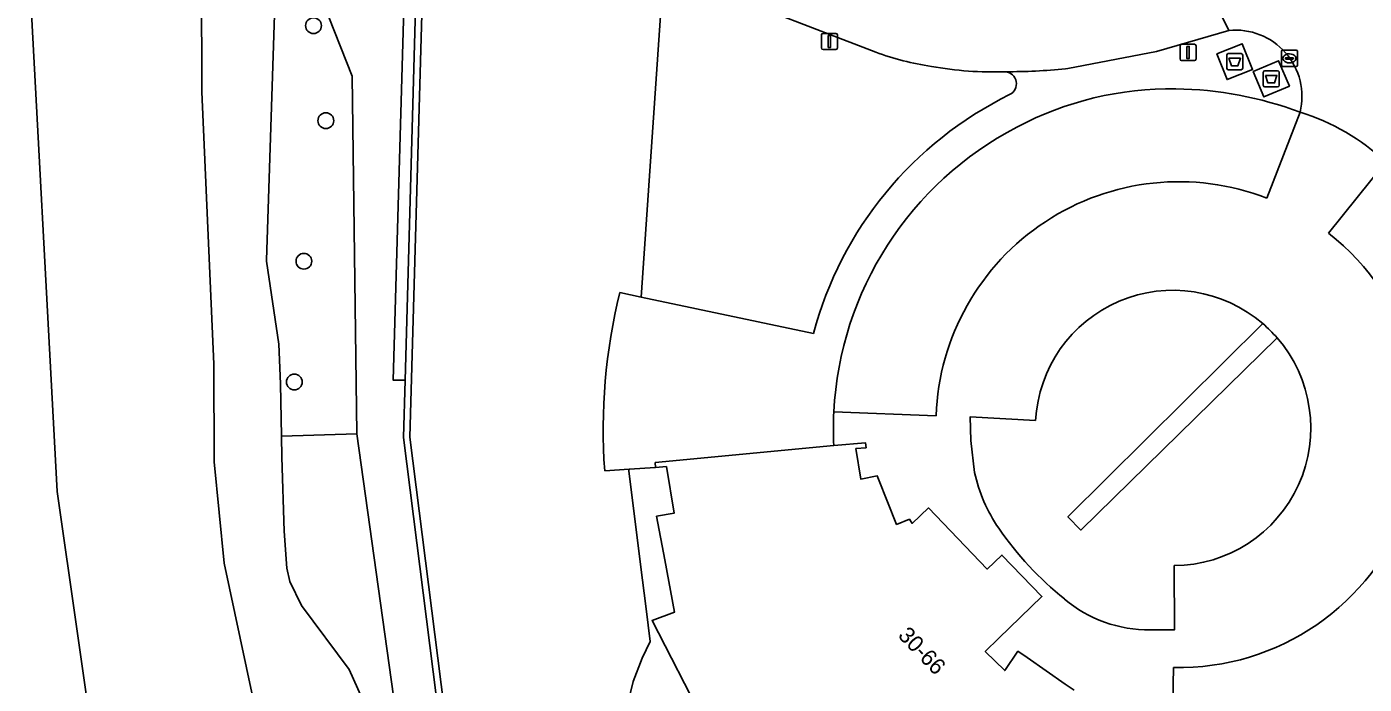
# Model space of a CAD drawing. Extents: x 159039 to 160102, y 381214 to 382524.
# Drawn here: x 159039.5 to 159122.2, y 381280.2 to 381320.9 of the extents above; entities that cross this region are included whole.
import ezdxf

# ---------------------------------------------------------------- set-up
doc = ezdxf.new("R2010")
doc.units = 0
for name, color, linetype in [('IMGEO_Afval_apart_plaats', 7, 'Continuous'), ('IMGEO_Boom', 7, 'Continuous'), ('IMGEO_Fietspad_gesloten', 7, 'Continuous'), ('IMGEO_Groenvoorziening', 7, 'Continuous'), ('IMGEO_Haag', 7, 'Continuous'), ('IMGEO_Kolk', 7, 'Continuous'), ('IMGEO_Lichtmast', 7, 'Continuous'), ('IMGEO_Oever', 7, 'Continuous'), ('IMGEO_Pand', 7, 'Continuous'), ('IMGEO_Pand_nummerreeks', 7, 'Continuous'), ('IMGEO_Parkeervlak_open', 7, 'Continuous'), ('IMGEO_Rijbaan_lokaal_open', 7, 'Continuous'), ('IMGEO_Voetpad_gesloten', 7, 'Continuous'), ('IMGEO_Voetpad_open', 7, 'Continuous'), ('IMGEO_Waterloop', 7, 'Continuous')]:
    doc.layers.add(name, color=color, linetype=linetype)

msp = doc.modelspace()

# ---------------------------------------------------------------- linework, layer by layer
at = {"layer": 'IMGEO_Afval_apart_plaats'}
for p, q in [((159113.813, 381319.226), (159114.603, 381319.226)), ((159114.603, 381319.226), (159113.813, 381319.226)), ((159113.713, 381318.326), (159113.713, 381319.126)), ((159113.713, 381319.126), (159113.713, 381318.326)), ((159114.703, 381319.126), (159114.703, 381318.326)), ((159114.703, 381318.326), (159114.703, 381319.126)), ((159114.603, 381318.226), (159113.813, 381318.226)), ((159113.813, 381318.226), (159114.603, 381318.226)), ((159115.976, 381317.265), (159115.976, 381318.065)), ((159115.976, 381318.065), (159115.976, 381317.265)), ((159116.076, 381318.165), (159116.866, 381318.165)), ((159116.866, 381318.165), (159116.076, 381318.165)), ((159116.966, 381318.065), (159116.966, 381317.265)), ((159116.966, 381317.265), (159116.966, 381318.065)), ((159116.866, 381317.165), (159116.076, 381317.165)), ((159116.076, 381317.165), (159116.866, 381317.165))]:
    msp.add_line(p, q, dxfattribs=at)
for points in [[(159113.856, 381318.94), (159114.56, 381318.94), (159114.411, 381318.47), (159114.005, 381318.47), (159113.856, 381318.94)], [(159116.119, 381317.879), (159116.823, 381317.879), (159116.674, 381317.409), (159116.268, 381317.409), (159116.119, 381317.879)]]:
    msp.add_lwpolyline(points, dxfattribs=at)
for centre, start, end in [((159113.813, 381319.126), 90, 180), ((159113.813, 381319.126), 90, 180), ((159114.603, 381319.126), 0, 90), ((159114.603, 381319.126), 360, 90), ((159113.813, 381318.326), 180, 270), ((159113.813, 381318.326), 180, 270), ((159114.603, 381318.326), 270, 0), ((159114.603, 381318.326), 270, 0), ((159116.076, 381318.065), 90, 180), ((159116.076, 381318.065), 90, 180), ((159116.866, 381318.065), 0, 90), ((159116.866, 381318.065), 360, 90), ((159116.076, 381317.265), 180, 270), ((159116.076, 381317.265), 180, 270), ((159116.866, 381317.265), 270, 0), ((159116.866, 381317.265), 270, 0)]:
    msp.add_arc(centre, 0.1, start, end, dxfattribs=at)
at = {"layer": 'IMGEO_Boom'}
for centre in [(159057.207, 381320.956), (159057.971, 381315.075), (159056.615, 381306.375), (159056.023, 381298.901)]:
    msp.add_circle(centre, 0.489, dxfattribs=at)
at = {"layer": 'IMGEO_Fietspad_gesloten'}
for points in [[(159074.845, 381325.858), (159078.098, 381324.639), (159078.875, 381324.348), (159081.582, 381323.334), (159091.996, 381319.311)], [(159103.746, 381318.292), (159103.883, 381318.313), (159109.374, 381319.367), (159113.837, 381320.659), (159111.766, 381324.946)]]:
    msp.add_lwpolyline(points, dxfattribs=at)
for centre, radius, start, end in [((159097.909, 381335.419), 17.159, 249.84291, 261.74079), ((159099.198, 381338.512), 20.422, 259.40818, 272.33536), ((159100.221, 381351.676), 33.569, 269.67333, 276.02687)]:
    msp.add_arc(centre, radius, start, end, dxfattribs=at)
at = {"layer": 'IMGEO_Groenvoorziening'}
for points in [[(159062.871, 381299.017), (159062.144, 381299.013), (159062.942, 381327.072), (159060.335, 381327.254), (159056.002, 381327.557), (159055.968, 381327.077), (159055.965, 381327.03), (159059.596, 381317.823), (159059.886, 381295.701), (159069.218, 381228.972), (159071.807, 381229.308), (159071.355, 381232.569), (159070.738, 381232.56), (159062.77, 381295.468)], [(159054.306, 381306.385), (159055.072, 381301.237), (159055.17, 381298.792), (159055.225, 381295.548), (159059.886, 381295.701), (159059.596, 381317.823), (159055.965, 381327.03), (159055.038, 381327.097), (159054.944, 381326.09), (159054.307, 381306.436)]]:
    msp.add_lwpolyline(points, close=True, dxfattribs=at)
for points in [[(159070.882, 381326.518), (159062.942, 381327.072), (159062.144, 381299.013), (159062.871, 381299.017), (159062.77, 381295.468), (159070.738, 381232.56), (159071.355, 381232.569), (159084.32, 381232.752), (159084.27, 381233.151), (159071.09, 381232.965), (159063.171, 381295.487), (159063.957, 381323.133), (159077.281, 381323.321), (159078.788, 381323.092)], [(159091.996, 381319.311), (159081.582, 381323.334), (159078.875, 381324.348), (159078.788, 381323.092), (159077.474, 381304.155), (159088.149, 381301.903)], [(159076.161, 381304.432), (159077.474, 381304.155), (159078.788, 381323.092), (159077.281, 381323.321), (159063.957, 381323.133), (159063.171, 381295.487), (159071.09, 381232.965), (159084.27, 381233.151), (159079.964, 381267.184), (159078.666, 381268.84), (159077.809, 381270.321), (159077.261, 381271.58), (159076.767, 381273.19), (159076.43, 381275.338), (159076.401, 381276.883), (159076.605, 381278.761), (159076.998, 381280.371)], [(159115.953, 381302.514), (159103.884, 381290.563), (159104.684, 381289.735), (159116.83, 381301.641)], [(159069.218, 381228.972), (159059.886, 381295.701), (159055.225, 381295.548)], [(159055.225, 381295.548), (159055.248, 381294.247), (159055.393, 381289.669), (159055.558, 381287.374), (159055.747, 381286.553), (159056.47, 381285.076), (159059.418, 381281.101), (159060.845, 381277.924), (159061.869, 381273.046), (159063.389, 381262.097), (159064.541, 381252.253), (159064.814, 381250.033), (159064.371, 381248.141), (159063.456, 381245.743), (159063.173, 381244.5), (159064.372, 381231.439), (159064.602, 381231.477), (159064.658, 381229.902)], [(159081.36, 381277.919), (159078.157, 381284.137), (159079.543, 381284.655), (159078.942, 381287.89), (159078.44, 381290.597), (159079.526, 381290.787), (159079.045, 381293.665), (159078.377, 381293.619), (159076.735, 381293.506), (159076.728, 381293.411), (159077.446, 381287.606), (159077.786, 381284.859), (159078.036, 381282.835), (159077.536, 381281.814), (159076.998, 381280.371), (159076.605, 381278.761)], [(159076.998, 381280.371), (159077.536, 381281.814), (159078.036, 381282.835), (159077.786, 381284.859), (159077.446, 381287.606), (159076.728, 381293.411), (159076.735, 381293.506), (159075.227, 381293.402)]]:
    msp.add_lwpolyline(points, dxfattribs=at)
for centre, radius, start, end in [((159097.909, 381335.419), 17.159, 249.84291, 261.74079), ((159099.198, 381338.512), 20.422, 259.40818, 272.33536), ((159099.953, 381317.361), 0.75, 296.13843, 84.14443), ((159110.442, 381295.977), 23.067, 116.12703, 165.11332), ((159110.435, 381295.975), 35.302, 166.13973, 184.17996), ((159108.091, 381293.739), 11.782, 42.12068, 48.14124)]:
    msp.add_arc(centre, radius, start, end, dxfattribs=at)
at = {"layer": 'IMGEO_Haag'}
msp.add_lwpolyline([(159078.788, 381323.092), (159078.875, 381324.348), (159078.098, 381324.639), (159077.92, 381323.747), (159063.568, 381323.527), (159062.871, 381299.017), (159062.77, 381295.468), (159070.738, 381232.56), (159071.355, 381232.569), (159084.32, 381232.752), (159084.27, 381233.151), (159071.09, 381232.965), (159063.171, 381295.487), (159063.957, 381323.133), (159077.281, 381323.321)], close=True, dxfattribs=at)
at = {"layer": 'IMGEO_Kolk'}
for p, q in [((159117.095, 381318.506), (159117.095, 381319.358)), ((159117.17, 381319.432), (159118.022, 381319.432)), ((159117.583, 381319.212), (159117.608, 381319.212)), ((159118.096, 381319.358), (159118.096, 381318.506)), ((159118.022, 381318.432), (159117.17, 381318.432)), ((159117.354, 381318.926), (159117.354, 381318.938)), ((159117.792, 381318.889), (159117.394, 381318.889)), ((159117.397, 381318.975), (159117.795, 381318.975)), ((159117.606, 381318.652), (159117.581, 381318.652)), ((159117.838, 381318.938), (159117.838, 381318.926))]:
    msp.add_line(p, q, dxfattribs=at)
for points in [[(159117.095, 381318.506), (159117.095, 381319.358)], [(159117.17, 381319.432), (159118.022, 381319.432)], [(159118.096, 381319.358), (159118.096, 381318.506)], [(159118.022, 381318.432), (159117.17, 381318.432)]]:
    msp.add_lwpolyline(points, dxfattribs=at)
for centre, radius, start, end in [((159117.172, 381319.356), 0.0765, 91.55205, 178.44795), ((159117.172, 381319.356), 0.0765, 91.55205, 178.44795), ((159118.02, 381319.356), 0.0765, 1.55205, 88.44795), ((159118.02, 381319.356), 0.0765, 1.55205, 88.44795), ((159117.172, 381318.508), 0.0765, 181.55205, 268.44795), ((159117.172, 381318.508), 0.0765, 181.55205, 268.44795), ((159117.394, 381318.935), 0.0403, 85.87752, 175.75265), ((159117.391, 381318.925), 0.0366, 178.93798, 274.71019), ((159117.795, 381318.932), 0.043, 264.86636, 352.45326), ((159117.799, 381318.937), 0.0386, 1.73085, 96.63898), ((159118.02, 381318.508), 0.0765, 271.55205, 358.44795), ((159118.02, 381318.508), 0.0765, 271.55205, 358.44795)]:
    msp.add_arc(centre, radius, start, end, dxfattribs=at)
for centre, major_axis, ratio, start_param, end_param in [((159117.582, 381318.932), (-0.387, 0.002), 0.722429, 4.712389, 7.853982), ((159117.607, 381318.932), (-0.39, 0.002), 0.717154, 1.570796, 4.712389)]:
    msp.add_ellipse(centre, major_axis=major_axis, ratio=ratio, start_param=start_param, end_param=end_param, dxfattribs=at)
at = {"layer": 'IMGEO_Lichtmast'}
for p, q in [((159088.637, 381319.581), (159088.637, 381320.381)), ((159088.637, 381320.381), (159088.637, 381319.581)), ((159088.737, 381320.481), (159089.527, 381320.481)), ((159089.527, 381320.481), (159088.737, 381320.481)), ((159089.627, 381320.381), (159089.627, 381319.581)), ((159089.627, 381319.581), (159089.627, 381320.381)), ((159089.527, 381319.481), (159088.737, 381319.481)), ((159088.737, 381319.481), (159089.527, 381319.481)), ((159110.825, 381318.901), (159110.825, 381319.701)), ((159110.825, 381319.701), (159110.825, 381318.901)), ((159110.925, 381319.801), (159111.715, 381319.801)), ((159111.715, 381319.801), (159110.925, 381319.801)), ((159111.815, 381319.701), (159111.815, 381318.901)), ((159111.815, 381318.901), (159111.815, 381319.701)), ((159111.715, 381318.801), (159110.925, 381318.801)), ((159110.925, 381318.801), (159111.715, 381318.801))]:
    msp.add_line(p, q, dxfattribs=at)
for points in [[(159089.057, 381320.356), (159089.207, 381320.356), (159089.207, 381319.606), (159089.057, 381319.606), (159089.057, 381320.356)], [(159111.245, 381319.676), (159111.395, 381319.676), (159111.395, 381318.926), (159111.245, 381318.926), (159111.245, 381319.676)]]:
    msp.add_lwpolyline(points, dxfattribs=at)
for centre, start, end in [((159088.737, 381320.381), 90, 180), ((159088.737, 381320.381), 90, 180), ((159089.527, 381320.381), 0, 90), ((159089.527, 381320.381), 360, 90), ((159088.737, 381319.581), 180, 270), ((159088.737, 381319.581), 180, 270), ((159089.527, 381319.581), 270, 0), ((159089.527, 381319.581), 270, 0), ((159110.925, 381319.701), 90, 180), ((159110.925, 381319.701), 90, 180), ((159111.715, 381319.701), 0, 90), ((159111.715, 381319.701), 360, 90), ((159110.925, 381318.901), 180, 270), ((159110.925, 381318.901), 180, 270), ((159111.715, 381318.901), 270, 0), ((159111.715, 381318.901), 270, 0)]:
    msp.add_arc(centre, 0.1, start, end, dxfattribs=at)
at = {"layer": 'IMGEO_Oever'}
msp.add_lwpolyline([(159060.845, 381277.924), (159059.418, 381281.101), (159056.47, 381285.076), (159055.747, 381286.553), (159055.558, 381287.374), (159055.393, 381289.669), (159055.248, 381294.247), (159055.225, 381295.548), (159055.17, 381298.792), (159055.072, 381301.237), (159054.306, 381306.385), (159054.307, 381306.436), (159054.944, 381326.09), (159055.038, 381327.097), (159050.61, 381327.415), (159050.515, 381326.395), (159050.283, 381323.67), (159050.292, 381316.862), (159051.051, 381300.002), (159051.07, 381293.955), (159051.681, 381287.684), (159054.049, 381276.569)], dxfattribs=at)
at = {"layer": 'IMGEO_Pand'}
msp.add_lwpolyline([(159104.271, 381279.828), (159103.725, 381280.206), (159101.366, 381281.851), (159100.798, 381282.238), (159099.982, 381281.04), (159098.776, 381282.233), (159099.609, 381283.04), (159102.276, 381285.623), (159099.802, 381288.188), (159098.9, 381287.323), (159095.266, 381291.113), (159094.257, 381290.145), (159094.086, 381290.403), (159093.289, 381290.085), (159092.171, 381292.884), (159092.089, 381293.09), (159091.07, 381292.898), (159090.772, 381294.777), (159091.397, 381294.836), (159091.363, 381295.147), (159089.399, 381294.962), (159078.353, 381293.92), (159078.377, 381293.619), (159079.045, 381293.665), (159079.526, 381290.787), (159078.44, 381290.597), (159078.942, 381287.89), (159079.543, 381284.655), (159078.157, 381284.137), (159081.36, 381277.919)], dxfattribs=at)
at = {"layer": 'IMGEO_Parkeervlak_open'}
for points in [[(159116.195, 381310.283), (159118.256, 381315.598)], [(159123.554, 381312.524), (159120.019, 381308.11)], [(159116.83, 381301.641), (159104.684, 381289.735), (159103.884, 381290.563), (159115.953, 381302.514)], [(159089.402, 381297.051), (159095.732, 381296.818)], [(159101.889, 381296.519), (159097.832, 381296.74), (159097.872, 381295.274), (159098.11, 381293.297)], [(159108.99, 381283.572), (159110.483, 381283.563), (159110.455, 381287.537)], [(159110.432, 381281.231), (159110.294, 381274.904)]]:
    msp.add_lwpolyline(points, dxfattribs=at)
for centre, radius, start, end in [((159110.247, 381296.797), 20.251, 89.08683, 118.01303), ((159110.25, 381294.207), 22.841, 69.4799, 89.19618), ((159110.447, 381295.973), 21.073, 117.44165, 177.06818), ((159110.758, 381296.264), 15.036, 68.8028, 177.88838), ((159110.758, 381296.264), 15.036, 268.75661, 51.98355), ((159110.395, 381296.058), 8.519, 49.27733, 176.89644), ((159110.397, 381296.056), 8.519, 270.38954, 40.96458), ((159110.446, 381295.974), 21.071, 269.5872, 12.02983), ((159107.772, 381295.456), 9.9, 192.5947, 214.45962), ((159116.502, 381301.451), 20.49, 214.4702, 231.24546), ((159108.842, 381291.542), 7.972, 229.59526, 271.06295)]:
    msp.add_arc(centre, radius, start, end, dxfattribs=at)
at = {"layer": 'IMGEO_Rijbaan_lokaal_open'}
for points in [[(159124.296, 381334.59), (159122.944, 381332.964), (159121.837, 381333.996), (159121.211, 381333.268), (159117.946, 381329.878), (159115.003, 381327.379), (159112.05, 381325.112), (159111.766, 381324.946), (159113.837, 381320.659)], [(159118.256, 381315.598), (159116.195, 381310.283)], [(159120.019, 381308.11), (159123.554, 381312.524)], [(159095.732, 381296.818), (159089.402, 381297.051)], [(159098.11, 381293.297), (159097.872, 381295.274), (159097.832, 381296.74), (159101.889, 381296.519)], [(159089.399, 381294.962), (159091.363, 381295.147), (159091.397, 381294.836), (159090.772, 381294.777), (159091.07, 381292.898), (159092.089, 381293.09), (159092.171, 381292.884), (159093.289, 381290.085), (159094.086, 381290.403), (159094.257, 381290.145), (159095.266, 381291.113), (159098.9, 381287.323), (159099.802, 381288.188), (159102.276, 381285.623), (159099.609, 381283.04), (159098.776, 381282.233), (159099.982, 381281.04), (159100.798, 381282.238), (159101.366, 381281.851), (159103.725, 381280.206), (159104.271, 381279.828)], [(159110.455, 381287.537), (159110.483, 381283.563), (159108.99, 381283.572)], [(159110.294, 381274.904), (159110.432, 381281.231)]]:
    msp.add_lwpolyline(points, dxfattribs=at)
for centre, radius, start, end in [((159114.264, 381316.572), 4.109, 346.288, 95.96352), ((159114.249, 381302.59), 13.611, 46.87319, 72.88057), ((159114.249, 381302.59), 13.611, 46.87319, 72.88057), ((159110.758, 381296.264), 15.036, 68.8028, 177.88838), ((159110.758, 381296.264), 15.036, 268.75661, 51.98355), ((159110.395, 381296.058), 8.519, 49.27733, 176.89644), ((159108.091, 381293.739), 11.782, 42.12068, 48.14124), ((159110.397, 381296.056), 8.519, 270.38954, 40.96458), ((159110.779, 381295.976), 21.404, 177.12061, 182.71483), ((159107.772, 381295.456), 9.9, 192.5947, 214.45962), ((159116.502, 381301.451), 20.49, 214.4702, 231.24546), ((159108.842, 381291.542), 7.972, 229.59526, 271.06295)]:
    msp.add_arc(centre, radius, start, end, dxfattribs=at)
at = {"layer": 'IMGEO_Voetpad_gesloten'}
for points in [[(159114.68, 381319.833), (159113.105, 381319.208), (159113.736, 381317.619), (159115.311, 381318.244)], [(159116.922, 381318.783), (159115.352, 381318.113), (159116.021, 381316.546), (159117.591, 381317.216)]]:
    msp.add_lwpolyline(points, close=True, dxfattribs=at)
at = {"layer": 'IMGEO_Voetpad_open'}
for points in [[(159113.837, 381320.659), (159109.374, 381319.367), (159103.883, 381318.313), (159103.746, 381318.292)], [(159077.474, 381304.155), (159076.161, 381304.432)], [(159088.149, 381301.903), (159077.474, 381304.155)], [(159075.227, 381293.402), (159076.735, 381293.506), (159078.377, 381293.619), (159078.353, 381293.92), (159089.399, 381294.962)]]:
    msp.add_lwpolyline(points, dxfattribs=at)
for points in [[(159113.105, 381319.208), (159114.68, 381319.833), (159115.311, 381318.244), (159113.736, 381317.619)], [(159115.352, 381318.113), (159116.922, 381318.783), (159117.591, 381317.216), (159116.021, 381316.546)]]:
    msp.add_lwpolyline(points, close=True, dxfattribs=at)
for centre, radius, start, end in [((159114.264, 381316.572), 4.109, 346.288, 95.96352), ((159100.221, 381351.676), 33.569, 269.67333, 276.02687), ((159099.953, 381317.361), 0.75, 296.13843, 84.14443), ((159110.247, 381296.797), 20.251, 89.08683, 118.01303), ((159110.25, 381294.207), 22.841, 69.4799, 89.19618), ((159110.442, 381295.977), 23.067, 116.12703, 165.11332), ((159110.447, 381295.973), 21.073, 117.44165, 177.06818), ((159110.435, 381295.975), 35.302, 166.13973, 184.17996), ((159110.446, 381295.974), 21.071, 269.5872, 12.02983), ((159110.779, 381295.976), 21.404, 177.12061, 182.71483)]:
    msp.add_arc(centre, radius, start, end, dxfattribs=at)
at = {"layer": 'IMGEO_Waterloop'}
for points in [[(159064.132, 381423.551), (159057.272, 381406.12), (159053.594, 381389.371), (159039.851, 381334.421), (159039.465, 381327.138), (159041.346, 381292.122), (159052.501, 381214.188), (159058.75, 381215.523), (159056.815, 381227.724), (159057.02, 381228.997), (159057.348, 381229.757), (159061.702, 381235.157), (159059.936, 381245.691), (159057.952, 381250), (159056.55, 381261.02)], [(159054.049, 381276.569), (159051.681, 381287.684), (159051.07, 381293.955), (159051.051, 381300.002), (159050.292, 381316.862), (159050.283, 381323.67), (159050.515, 381326.395), (159050.61, 381327.415), (159050.884, 381330.878), (159051.05, 381332.975), (159051.187, 381334.218), (159052.846, 381344.09), (159054.307, 381350.518), (159057.228, 381364.908), (159058.543, 381370.752), (159059.128, 381373.966), (159060.077, 381377.326), (159061.976, 381382.585)]]:
    msp.add_lwpolyline(points, dxfattribs=at)

# ---------------------------------------------------------------- texts
at = {"layer": 'IMGEO_Pand_nummerreeks'}
msp.add_text('30-66', height=1, rotation=313.96284, dxfattribs=at).set_placement((159093.323, 381283.162))

doc.saveas('drawing.dxf')
